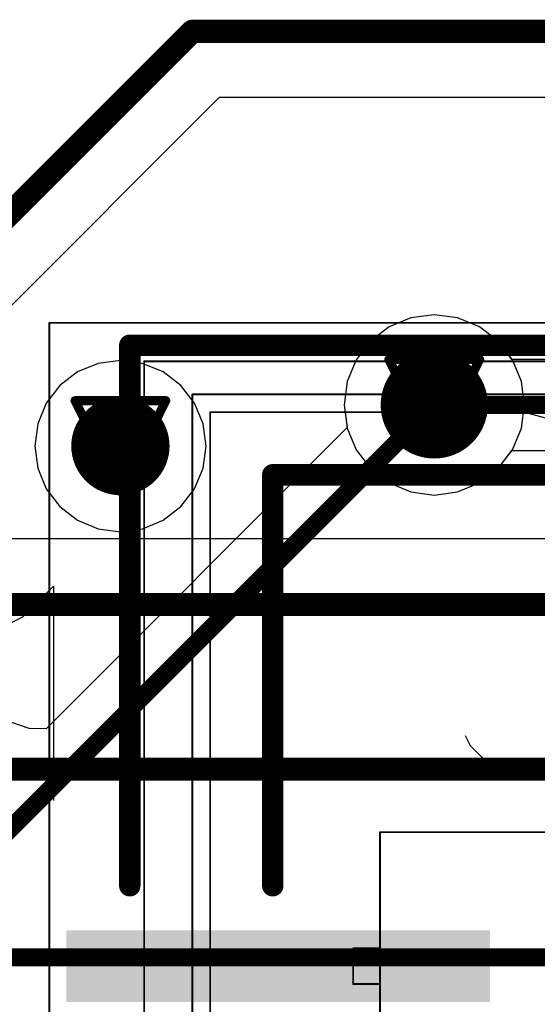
# Model space of a CAD drawing. Header units: millimetres. Extents: x 138 to 555, y 26 to 334.
# Tile 579 of 656: x 290.5 to 293.4, y 242.54 to 248.05. Entities that reach past the tile are written whole.
import ezdxf

# ---------------------------------------------------------------- set-up
doc = ezdxf.new("R2010")
doc.units = ezdxf.units.MM
for name, color, linetype in [('BottomLayer', 5, 'Continuous'), ('DrillDrawing', 1, 'Continuous'), ('Mechanical20', 56, 'Continuous'), ('Mechanical27', 56, 'Continuous'), ('MidLayer1', 16, 'Continuous'), ('MidLayer2', 76, 'Continuous'), ('MidLayer3', 90, 'Continuous'), ('MidLayer4', 156, 'Continuous'), ('MultiLayer', 9, 'Continuous'), ('TopLayer', 1, 'Continuous'), ('TopOverlay', 2, 'Continuous'), ('TopPaste', 8, 'Continuous'), ('TopSolder', 216, 'Continuous'), ('ViaHoleLayer', 16, 'Continuous')]:
    doc.layers.add(name, color=color, linetype=linetype)

# ---------------------------------------------------------------- blocks, each defined once
blk = doc.blocks.new('CON_SAMTEC_QSH_060_01_L_D_A_944')
at = {"layer": 'Mechanical20', "const_width": 0.01}
for points in [[(-20.85, -4.15), (-20.85, 3.9)], [(20.85, -4.15), (-20.85, -4.15)]]:
    blk.add_lwpolyline(points, dxfattribs=at)
at = {"layer": 'Mechanical20', "const_width": 0.005}
blk.add_lwpolyline([(-20.8525, -4.15, 1), (-20.8475, -4.15, 1)], format="xyb", close=True, dxfattribs=at)
blk.add_lwpolyline([(-20.8525, -4.15, 1), (-20.8475, -4.15, 1)], format="xyb", close=True, dxfattribs=at)
at = {"layer": 'Mechanical27'}
for p, q in [((-18.4843, -1.7958), (-18.3986, -1.7101)), ((-18.3986, -1.7101), (-18.3986, -2.3099)), ((-18.5414, -1.8243), (-18.4843, -1.7958))]:
    blk.add_line(p, q, dxfattribs=at)
at = {"layer": 'Mechanical27', "const_width": 0.01}
for points in [[(-20.635, -3.62), (-20.635, 3.62)], [(-20.45, -3.35), (-20.45, 1.45)], [(-20.35, -3.25), (-20.35, 1.4)], [(-18, -2.3), (-18, -0.25)], [(-2, -2.3), (-18, -2.3)], [(-17.15, -2.3), (-17.35, -2.3)], [(-17.35, -2.45), (-17.35, -2.3)], [(-17.15, -2.45), (-17.15, -2.3)], [(-17.15, -2.45), (-17.35, -2.45)], [(20.35, -3.25), (-20.35, -3.25)], [(20.45, -3.35), (-20.45, -3.35)], [(20.635, -3.62), (-20.635, -3.62)]]:
    blk.add_lwpolyline(points, dxfattribs=at)
at = {"layer": 'Mechanical27', "const_width": 0.005}
for points in [[(-18.0025, -2.3, 1), (-17.9975, -2.3, 1)], [(-18.0025, -2.3, 1), (-17.9975, -2.3, 1)], [(-17.3525, -2.3, 1), (-17.3475, -2.3, 1)], [(-17.3525, -2.3, 1), (-17.3475, -2.3, 1)], [(-17.1525, -2.3, 1), (-17.1475, -2.3, 1)], [(-17.1525, -2.3, 1), (-17.1475, -2.3, 1)], [(-17.3525, -2.45, 1), (-17.3475, -2.45, 1)], [(-17.3525, -2.45, 1), (-17.3475, -2.45, 1)], [(-17.1525, -2.45, 1), (-17.1475, -2.45, 1)], [(-17.1525, -2.45, 1), (-17.1475, -2.45, 1)], [(-20.3525, -3.25, 1), (-20.3475, -3.25, 1)], [(-20.3525, -3.25, 1), (-20.3475, -3.25, 1)], [(-20.4525, -3.35, 1), (-20.4475, -3.35, 1)], [(-20.4525, -3.35, 1), (-20.4475, -3.35, 1)], [(-20.6375, -3.62, 1), (-20.6325, -3.62, 1)], [(-20.6375, -3.62, 1), (-20.6325, -3.62, 1)]]:
    blk.add_lwpolyline(points, format="xyb", close=True, dxfattribs=at)
at = {"layer": 'TopLayer'}
blk.add_solid([(-17.1, -4.005), (-17.1, -1.735), (-17.4, -4.005), (-17.4, -1.735)], dxfattribs=at)
at = {"layer": 'TopOverlay'}
for p, q in [((-19.205, -4.2986), (-19.3764, -4.1272)), ((-19.3764, -4.1272), (-18.1766, -4.1272)), ((-19.1479, -4.4129), (-19.205, -4.2986))]:
    blk.add_line(p, q, dxfattribs=at)
at = {"layer": 'TopOverlay', "const_width": 0.12}
for points in [[(-20.725, -3.7), (-20.725, 3.7)], [(-20, -2.9), (-20, 1.5)], [(-17.7, -2.9), (-20, -2.9)], [(-17.7, -3.7), (-20.725, -3.7)]]:
    blk.add_lwpolyline(points, dxfattribs=at)
at = {"layer": 'TopOverlay', "const_width": 0.06}
for points in [[(-20.03, -2.9, 1), (-19.97, -2.9, 1)], [(-20.03, -2.9, 1), (-19.97, -2.9, 1)], [(-17.73, -2.9, 1), (-17.67, -2.9, 1)], [(-20.755, -3.7, 1), (-20.695, -3.7, 1)], [(-20.755, -3.7, 1), (-20.695, -3.7, 1)], [(-17.73, -3.7, 1), (-17.67, -3.7, 1)]]:
    blk.add_lwpolyline(points, format="xyb", close=True, dxfattribs=at)
at = {"layer": 'TopPaste'}
blk.add_solid([(-17.1, -4.005), (-17.1, -1.735), (-17.4, -4.005), (-17.4, -1.735)], dxfattribs=at)
at = {"layer": 'TopSolder'}
blk.add_solid([(-17.05, -4.055), (-17.05, -1.685), (-17.45, -4.055), (-17.45, -1.685)], dxfattribs=at)

msp = doc.modelspace()

# ---------------------------------------------------------------- linework, layer by layer
at = {"layer": 'BottomLayer'}
for p, q in [((290.05, 246.0478), (291.6233, 247.621)), ((291.6233, 247.621), (299.1292, 247.621)), ((292.6936, 246.3855), (292.572, 246.3351)), ((292.8241, 246.4027), (292.6936, 246.3855)), ((292.9547, 246.3855), (292.8241, 246.4027)), ((293.0763, 246.3351), (292.9547, 246.3855)), ((292.572, 246.3351), (292.4675, 246.255)), ((293.1807, 246.255), (293.0763, 246.3351)), ((292.4675, 246.255), (292.3874, 246.1505)), ((293.2588, 246.1533), (293.1807, 246.255)), ((292.3874, 246.1505), (292.337, 246.0289)), ((294.5009, 246.1533), (293.2588, 246.1533)), ((292.337, 246.0289), (292.3198, 245.8984)), ((292.3198, 245.8984), (292.337, 245.7678)), ((292.337, 245.7678), (292.3874, 245.6462)), ((292.3874, 245.6462), (292.4675, 245.5418)), ((293.1807, 245.5418), (293.2588, 245.6435)), ((293.2588, 245.6435), (294.3953, 245.6435)), ((292.4675, 245.5418), (292.572, 245.4616)), ((293.0763, 245.4616), (293.1807, 245.5418)), ((292.572, 245.4616), (292.6936, 245.4112)), ((292.9547, 245.4112), (293.0763, 245.4616)), ((292.6936, 245.4112), (292.8241, 245.3941)), ((292.8241, 245.3941), (292.9547, 245.4112)), ((294.6277, 245.1497), (289.6294, 245.1497))]:
    msp.add_line(p, q, dxfattribs=at)
for points, const_width in [([(289.7897, 246.3081), (291.4708, 247.9892)], 0.13), ([(291.4708, 247.9892), (334.9983, 247.9892)], 0.13), ([(292.8241, 245.8984), (294.5009, 245.8984)], 0.1), ([(289.1662, 244.7816), (295.0184, 244.7816)], 0.13), ([(289.8845, 243.8598), (300.5977, 243.8598)], 0.13), ([(244.3059, 242.8074), (301.2659, 242.8074)], 0.1)]:
    msp.add_lwpolyline(points, dxfattribs=dict(at, const_width=const_width))
for points, const_width in [([(291.4383, 247.9892, 1), (291.5033, 247.9892, 1)], 0.065), ([(291.4383, 247.9892, 1), (291.5033, 247.9892, 1)], 0.065), ([(292.6741, 245.8984, 1), (292.9741, 245.8984, 1)], 0.3), ([(290.9306, 245.668, 1), (291.2056, 245.668, 1)], 0.275), ([(292.7991, 245.8984, 1), (292.8491, 245.8984, 1)], 0.05)]:
    msp.add_lwpolyline(points, format="xyb", close=True, dxfattribs=dict(at, const_width=const_width))
at = {"layer": 'DrillDrawing', "const_width": 0.0508}
for points in [[(292.5701, 246.1524), (293.0781, 246.1524)], [(292.5701, 246.1524), (292.8241, 245.6444)], [(292.8241, 245.6444), (293.0781, 246.1524)], [(292.6717, 246.0508), (292.9765, 246.0508)], [(292.6717, 246.0508), (292.8241, 245.746)], [(292.8241, 245.746), (292.9765, 246.0508)], [(290.8141, 245.922), (291.3221, 245.922)], [(290.8141, 245.922), (291.0681, 245.414)], [(291.0681, 245.414), (291.3221, 245.922)], [(290.9157, 245.8204), (291.2205, 245.8204)], [(290.9157, 245.8204), (291.0681, 245.5156)], [(291.0681, 245.5156), (291.2205, 245.8204)]]:
    msp.add_lwpolyline(points, dxfattribs=at)
at = {"layer": 'DrillDrawing', "const_width": 0.0254}
for points in [[(292.5574, 246.1524, 1), (292.5828, 246.1524, 1)], [(292.5574, 246.1524, 1), (292.5828, 246.1524, 1)], [(293.0654, 246.1524, 1), (293.0908, 246.1524, 1)], [(293.0654, 246.1524, 1), (293.0908, 246.1524, 1)], [(292.659, 246.0508, 1), (292.6844, 246.0508, 1)], [(292.659, 246.0508, 1), (292.6844, 246.0508, 1)], [(292.9638, 246.0508, 1), (292.9892, 246.0508, 1)], [(292.9638, 246.0508, 1), (292.9892, 246.0508, 1)], [(290.8014, 245.922, 1), (290.8268, 245.922, 1)], [(290.8014, 245.922, 1), (290.8268, 245.922, 1)], [(291.3094, 245.922, 1), (291.3348, 245.922, 1)], [(291.3094, 245.922, 1), (291.3348, 245.922, 1)], [(290.903, 245.8204, 1), (290.9284, 245.8204, 1)], [(290.903, 245.8204, 1), (290.9284, 245.8204, 1)], [(291.2078, 245.8204, 1), (291.2332, 245.8204, 1)], [(291.2078, 245.8204, 1), (291.2332, 245.8204, 1)], [(292.8114, 245.746, 1), (292.8368, 245.746, 1)], [(292.8114, 245.746, 1), (292.8368, 245.746, 1)], [(292.8114, 245.6444, 1), (292.8368, 245.6444, 1)], [(292.8114, 245.6444, 1), (292.8368, 245.6444, 1)], [(291.0554, 245.5156, 1), (291.0808, 245.5156, 1)], [(291.0554, 245.5156, 1), (291.0808, 245.5156, 1)], [(291.0554, 245.414, 1), (291.0808, 245.414, 1)], [(291.0554, 245.414, 1), (291.0808, 245.414, 1)]]:
    msp.add_lwpolyline(points, format="xyb", close=True, dxfattribs=at)
at = {"layer": 'MidLayer1'}
for p, q in [((292.6936, 246.3855), (292.572, 246.3351)), ((292.8241, 246.4027), (292.6936, 246.3855)), ((292.9547, 246.3855), (292.8241, 246.4027)), ((293.0763, 246.3351), (292.9547, 246.3855)), ((292.572, 246.3351), (292.4675, 246.255)), ((293.1807, 246.255), (293.0763, 246.3351)), ((292.4675, 246.255), (292.3874, 246.1505)), ((293.2609, 246.1505), (293.1807, 246.255)), ((291.0681, 246.1471), (290.9441, 246.1308)), ((291.1921, 246.1308), (291.0681, 246.1471)), ((292.3874, 246.1505), (292.337, 246.0289)), ((293.3113, 246.0289), (293.2609, 246.1505)), ((290.8286, 246.0829), (290.7293, 246.0068)), ((290.9441, 246.1308), (290.8286, 246.0829)), ((291.3077, 246.0829), (291.1921, 246.1308)), ((291.4069, 246.0068), (291.3077, 246.0829)), ((292.337, 246.0289), (292.3198, 245.8984)), ((293.3284, 245.8984), (293.3113, 246.0289)), ((290.7293, 246.0068), (290.6532, 245.9075)), ((291.483, 245.9075), (291.4069, 246.0068)), ((290.6532, 245.9075), (290.6053, 245.792)), ((291.5309, 245.792), (291.483, 245.9075)), ((292.3198, 245.8984), (292.337, 245.7678)), ((293.3113, 245.7678), (293.3284, 245.8984)), ((290.6053, 245.792), (290.589, 245.668)), ((291.5472, 245.668), (291.5309, 245.792)), ((292.337, 245.7678), (292.3874, 245.6462)), ((293.2609, 245.6462), (293.3113, 245.7678)), ((290.589, 245.668), (290.6053, 245.544)), ((291.5309, 245.544), (291.5472, 245.668)), ((292.3874, 245.6462), (292.4675, 245.5418)), ((293.1807, 245.5418), (293.2609, 245.6462)), ((290.6053, 245.544), (290.6532, 245.4284)), ((291.483, 245.4284), (291.5309, 245.544)), ((292.4675, 245.5418), (292.572, 245.4616)), ((293.0763, 245.4616), (293.1807, 245.5418)), ((290.6532, 245.4284), (290.7293, 245.3292)), ((291.4069, 245.3292), (291.483, 245.4284)), ((292.572, 245.4616), (292.6936, 245.4112)), ((292.9547, 245.4112), (293.0763, 245.4616)), ((292.6936, 245.4112), (292.8241, 245.3941)), ((292.8241, 245.3941), (292.9547, 245.4112)), ((290.7293, 245.3292), (290.8286, 245.2531)), ((291.3077, 245.2531), (291.4069, 245.3292)), ((290.8286, 245.2531), (290.9441, 245.2052)), ((290.9441, 245.2052), (291.0681, 245.1889)), ((291.0681, 245.1889), (291.1921, 245.2052)), ((291.1921, 245.2052), (291.3077, 245.2531))]:
    msp.add_line(p, q, dxfattribs=at)
for points, const_width in [([(292.6741, 245.8984, 1), (292.9741, 245.8984, 1)], 0.3), ([(290.9306, 245.668, 1), (291.2056, 245.668, 1)], 0.275)]:
    msp.add_lwpolyline(points, format="xyb", close=True, dxfattribs=dict(at, const_width=const_width))
at = {"layer": 'MidLayer2'}
for p, q in [((292.6936, 246.3855), (292.572, 246.3351)), ((292.8241, 246.4027), (292.6936, 246.3855)), ((292.9547, 246.3855), (292.8241, 246.4027)), ((293.0763, 246.3351), (292.9547, 246.3855)), ((292.572, 246.3351), (292.4675, 246.255)), ((293.1807, 246.255), (293.0763, 246.3351)), ((292.4675, 246.255), (292.3874, 246.1505)), ((293.2609, 246.1505), (293.1807, 246.255)), ((292.3874, 246.1505), (292.337, 246.0289)), ((293.3113, 246.0289), (293.2609, 246.1505)), ((292.337, 246.0289), (292.3198, 245.8984)), ((293.3284, 245.8984), (293.3113, 246.0289)), ((292.3198, 245.8984), (292.337, 245.7678)), ((293.3113, 245.7678), (293.3284, 245.8984)), ((292.337, 245.7678), (292.3874, 245.6462)), ((293.2609, 245.6462), (293.3113, 245.7678)), ((292.3874, 245.6462), (292.4675, 245.5418)), ((293.1807, 245.5418), (293.2609, 245.6462)), ((292.4675, 245.5418), (292.572, 245.4616)), ((293.0763, 245.4616), (293.1807, 245.5418)), ((292.572, 245.4616), (292.6936, 245.4112)), ((292.9547, 245.4112), (293.0763, 245.4616)), ((292.6936, 245.4112), (292.8241, 245.3941)), ((292.8241, 245.3941), (292.9547, 245.4112))]:
    msp.add_line(p, q, dxfattribs=at)
for points, const_width in [([(292.6741, 245.8984, 1), (292.9741, 245.8984, 1)], 0.3), ([(290.9306, 245.668, 1), (291.2056, 245.668, 1)], 0.275)]:
    msp.add_lwpolyline(points, format="xyb", close=True, dxfattribs=dict(at, const_width=const_width))
at = {"layer": 'MidLayer3'}
for p, q in [((292.6936, 246.3855), (292.572, 246.3351)), ((292.8241, 246.4027), (292.6936, 246.3855)), ((292.9547, 246.3855), (292.8241, 246.4027)), ((293.0763, 246.3351), (292.9547, 246.3855)), ((292.572, 246.3351), (292.4675, 246.255)), ((293.1807, 246.255), (293.0763, 246.3351)), ((292.4675, 246.255), (292.3874, 246.1505)), ((293.2609, 246.1505), (293.1807, 246.255)), ((292.3874, 246.1505), (292.337, 246.0289)), ((293.3113, 246.0289), (293.2609, 246.1505)), ((292.337, 246.0289), (292.3198, 245.8984)), ((293.3284, 245.8984), (293.3113, 246.0289)), ((292.3198, 245.8984), (292.337, 245.7678)), ((293.3113, 245.7678), (293.3284, 245.8984)), ((292.337, 245.7678), (292.3874, 245.6462)), ((293.2609, 245.6462), (293.3113, 245.7678)), ((292.3874, 245.6462), (292.4675, 245.5418)), ((293.1807, 245.5418), (293.2609, 245.6462)), ((292.4675, 245.5418), (292.572, 245.4616)), ((293.0763, 245.4616), (293.1807, 245.5418)), ((292.572, 245.4616), (292.6936, 245.4112)), ((292.9547, 245.4112), (293.0763, 245.4616)), ((292.6936, 245.4112), (292.8241, 245.3941)), ((292.8241, 245.3941), (292.9547, 245.4112))]:
    msp.add_line(p, q, dxfattribs=at)
for points, const_width in [([(292.6741, 245.8984, 1), (292.9741, 245.8984, 1)], 0.3), ([(290.9306, 245.668, 1), (291.2056, 245.668, 1)], 0.275)]:
    msp.add_lwpolyline(points, format="xyb", close=True, dxfattribs=dict(at, const_width=const_width))
at = {"layer": 'MidLayer4'}
for p, q in [((292.6936, 246.3855), (292.572, 246.3351)), ((292.8241, 246.4027), (292.6936, 246.3855)), ((292.9547, 246.3855), (292.8241, 246.4027)), ((293.0763, 246.3351), (292.9547, 246.3855)), ((292.572, 246.3351), (292.4675, 246.255)), ((293.1807, 246.255), (293.0763, 246.3351)), ((292.4675, 246.255), (292.3874, 246.1505)), ((293.2609, 246.1505), (293.1807, 246.255)), ((291.0681, 246.1471), (290.9441, 246.1308)), ((291.1921, 246.1308), (291.0681, 246.1471)), ((292.3874, 246.1505), (292.337, 246.0289)), ((293.3113, 246.0289), (293.2609, 246.1505)), ((290.8286, 246.0829), (290.7293, 246.0068)), ((290.9441, 246.1308), (290.8286, 246.0829)), ((291.3077, 246.0829), (291.1921, 246.1308)), ((291.4069, 246.0068), (291.3077, 246.0829)), ((292.337, 246.0289), (292.3198, 245.8984)), ((293.3284, 245.8984), (293.3113, 246.0289)), ((290.7293, 246.0068), (290.6532, 245.9075)), ((291.483, 245.9075), (291.4069, 246.0068)), ((290.6532, 245.9075), (290.6053, 245.792)), ((291.5309, 245.792), (291.483, 245.9075)), ((292.3198, 245.8984), (292.337, 245.7678)), ((293.3113, 245.7678), (293.3284, 245.8984)), ((290.6053, 245.792), (290.589, 245.668)), ((291.5472, 245.668), (291.5309, 245.792)), ((292.337, 245.7678), (292.3874, 245.6462)), ((293.2609, 245.6462), (293.3113, 245.7678)), ((290.589, 245.668), (290.6053, 245.544)), ((291.5309, 245.544), (291.5472, 245.668)), ((292.3874, 245.6462), (292.4675, 245.5418)), ((293.1807, 245.5418), (293.2609, 245.6462)), ((290.6053, 245.544), (290.6532, 245.4284)), ((291.483, 245.4284), (291.5309, 245.544)), ((292.4675, 245.5418), (292.572, 245.4616)), ((293.0763, 245.4616), (293.1807, 245.5418)), ((290.6532, 245.4284), (290.7293, 245.3292)), ((291.4069, 245.3292), (291.483, 245.4284)), ((292.572, 245.4616), (292.6936, 245.4112)), ((292.9547, 245.4112), (293.0763, 245.4616)), ((292.6936, 245.4112), (292.8241, 245.3941)), ((292.8241, 245.3941), (292.9547, 245.4112)), ((290.7293, 245.3292), (290.8286, 245.2531)), ((291.3077, 245.2531), (291.4069, 245.3292)), ((290.8286, 245.2531), (290.9441, 245.2052)), ((290.9441, 245.2052), (291.0681, 245.1889)), ((291.0681, 245.1889), (291.1921, 245.2052)), ((291.1921, 245.2052), (291.3077, 245.2531))]:
    msp.add_line(p, q, dxfattribs=at)
for points, const_width in [([(292.6741, 245.8984, 1), (292.9741, 245.8984, 1)], 0.3), ([(290.9306, 245.668, 1), (291.2056, 245.668, 1)], 0.275)]:
    msp.add_lwpolyline(points, format="xyb", close=True, dxfattribs=dict(at, const_width=const_width))
at = {"layer": 'MultiLayer'}
for points, const_width in [([(292.6741, 245.8984, 1), (292.9741, 245.8984, 1)], 0.3), ([(290.9306, 245.668, 1), (291.2056, 245.668, 1)], 0.275)]:
    msp.add_lwpolyline(points, format="xyb", close=True, dxfattribs=dict(at, const_width=const_width))
at = {"layer": 'TopLayer'}
for p, q in [((292.6936, 246.3855), (292.572, 246.3351)), ((292.8241, 246.4027), (292.6936, 246.3855)), ((292.9547, 246.3855), (292.8241, 246.4027)), ((293.0763, 246.3351), (292.9547, 246.3855)), ((292.572, 246.3351), (292.4675, 246.255)), ((293.1807, 246.255), (293.0763, 246.3351)), ((292.4675, 246.255), (292.3874, 246.1505)), ((293.2609, 246.1505), (293.1807, 246.255)), ((292.3874, 246.1505), (292.337, 246.0289)), ((293.3113, 246.0289), (293.2609, 246.1505)), ((292.337, 246.0289), (292.3198, 245.8984)), ((293.3284, 245.8984), (293.3113, 246.0289)), ((292.3198, 245.8984), (292.3366, 245.7713)), ((293.323, 245.8573), (293.3284, 245.8984)), ((293.5179, 245.8051), (293.323, 245.8573)), ((292.3366, 245.7713), (290.6518, 244.0865)), ((290.5583, 244.0883), (290.4176, 244.1352)), ((290.6518, 244.0865), (290.5583, 244.0883))]:
    msp.add_line(p, q, dxfattribs=at)
for points, const_width in [([(292.6741, 245.8984, 1), (292.9741, 245.8984, 1)], 0.3), ([(290.9306, 245.668, 1), (291.2056, 245.668, 1)], 0.275), ([(292.7991, 245.8984, 1), (292.8491, 245.8984, 1)], 0.05)]:
    msp.add_lwpolyline(points, format="xyb", close=True, dxfattribs=dict(at, const_width=const_width))
at = {"layer": 'TopLayer', "const_width": 0.1}
msp.add_lwpolyline([(288.9913, 242.0655), (292.8241, 245.8984)], dxfattribs=at)
at = {"layer": 'ViaHoleLayer', "const_width": 0.15}
for points in [[(292.7491, 245.8984, 1), (292.8991, 245.8984, 1)], [(290.9931, 245.668, 1), (291.1431, 245.668, 1)]]:
    msp.add_lwpolyline(points, format="xyb", close=True, dxfattribs=at)

# ---------------------------------------------------------------- block references
at = {"rotation": 270}
msp.add_blockref('CON_SAMTEC_QSH_060_01_L_D_A_944', (294.8205, 225.5074), dxfattribs=at)

doc.saveas('drawing.dxf')
